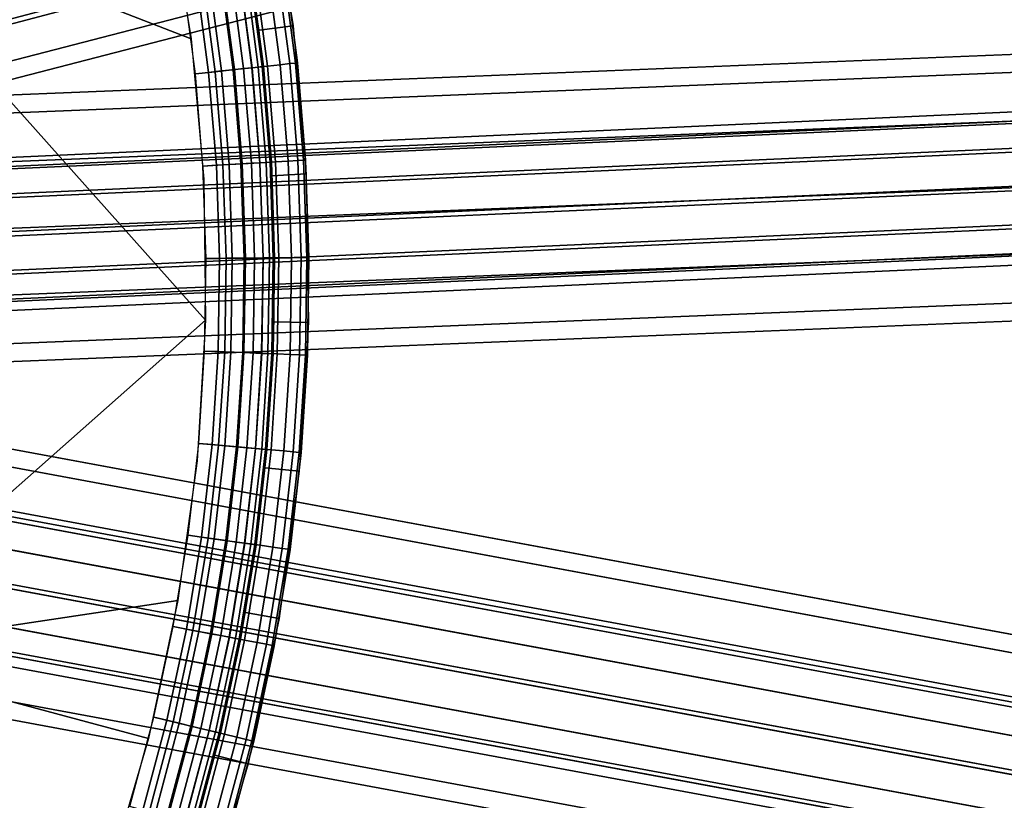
# Model space of a CAD drawing. Extents: x -43.1 to 43.1, y -41.3 to 41.3.
# Tile 429 of 656: x 3.4 to 5.4, y -1.1 to 0.5. Entities that reach past the tile are written whole.
import ezdxf

# ---------------------------------------------------------------- set-up
doc = ezdxf.new("R2010")
doc.units = 0
for name, color, linetype in [('CABLE.1', 18, 'CONTINUOUS'), ('CEILING_SUPPORT', 254, 'CONTINUOUS'), ('METAL_BASE', 254, 'CONTINUOUS')]:
    doc.layers.add(name, color=color, linetype=linetype)

msp = doc.modelspace()

# ---------------------------------------------------------------- linework, layer by layer
at = {"layer": 'CABLE.1'}
for points in [[(3.3868, 0.5608, 45.1237), (3.3985, 0.5134, 45.1876), (5.9352, 1.1824, 45.1695), (5.9192, 1.2287, 45.1057)], [(3.3998, 0.503, 45.2673), (3.3902, 0.5324, 45.3415), (5.9534, 1.2083, 45.3233), (5.9477, 1.1749, 45.2492)], [(3.3985, 0.5134, 45.1876), (3.3998, 0.503, 45.2673), (5.9477, 1.1749, 45.2492), (5.9352, 1.1824, 45.1695)], [(3.3639, 0.2187, 37.0995), (3.3644, 0.2373, 37.0213), (6.018, 0.3573, 37.0032), (6.0203, 0.3388, 37.0814)], [(3.3644, 0.2373, 37.0213), (3.3672, 0.2143, 36.9443), (6.0164, 0.3341, 36.9262), (6.018, 0.3573, 37.0032)], [(3.3659, 0.1636, 37.158), (3.3639, 0.2187, 37.0995), (6.0203, 0.3388, 37.0814), (6.0228, 0.2837, 37.1399)], [(3.3672, 0.2143, 36.9443), (3.3716, 0.156, 36.8891), (6.016, 0.2756, 36.871), (6.0164, 0.3341, 36.9262)], [(3.3698, 0.0867, 37.1811), (3.3659, 0.1636, 37.158), (6.0228, 0.2837, 37.1399), (6.0247, 0.2067, 37.1629)], [(3.3716, 0.156, 36.8891), (3.3763, 0.0779, 36.8705), (6.0168, 0.1973, 36.8525), (6.016, 0.2756, 36.871)], [(3.3745, 0.0086, 37.1625), (3.3698, 0.0867, 37.1811), (6.0247, 0.2067, 37.1629), (6.0255, 0.1284, 37.1444)], [(3.3763, 0.0779, 36.8705), (3.3802, 0.001, 36.8936), (6.0187, 0.1203, 36.8755), (6.0168, 0.1973, 36.8525)], [(3.3788, -0.0498, 37.1074), (3.3745, 0.0086, 37.1625), (6.0255, 0.1284, 37.1444), (6.0251, 0.0699, 37.0892)], [(3.3802, 0.001, 36.8936), (3.3821, -0.0542, 36.9521), (6.0212, 0.0652, 36.934), (6.0187, 0.1203, 36.8755)], [(3.3816, -0.0727, 37.0303), (3.3788, -0.0498, 37.1074), (6.0251, 0.0699, 37.0892), (6.0235, 0.0467, 37.0122)], [(3.3821, -0.0542, 36.9521), (3.3816, -0.0727, 37.0303), (6.0235, 0.0467, 37.0122), (6.0212, 0.0652, 36.934)], [(3.2904, -0.473, 27.9291), (3.2957, -0.4529, 27.8515), (5.8882, -0.9334, 27.8333), (5.886, -0.9541, 27.911)], [(3.2957, -0.4529, 27.8515), (3.2934, -0.4736, 27.7738), (5.8829, -0.9535, 27.7557), (5.8882, -0.9334, 27.8333)], [(3.279, -0.5287, 27.986), (3.2904, -0.473, 27.9291), (5.886, -0.9541, 27.911), (5.8767, -1.0102, 27.9678)], [(3.2934, -0.4736, 27.7738), (3.2841, -0.5297, 27.7169), (5.8715, -1.0092, 27.6989), (5.8829, -0.9535, 27.7557)], [(3.2644, -0.605, 28.0068), (3.279, -0.5287, 27.986), (5.8767, -1.0102, 27.9678), (5.863, -1.0866, 27.9886)], [(3.2841, -0.5297, 27.7169), (3.2704, -0.6061, 27.6961), (5.8569, -1.0855, 27.6781), (5.8715, -1.0092, 27.6989)], [(3.2507, -0.6814, 27.986), (3.2644, -0.605, 28.0068), (5.863, -1.0866, 27.9886), (5.8484, -1.1629, 27.9678)], [(3.2704, -0.6061, 27.6961), (3.2558, -0.6824, 27.7169), (5.8432, -1.1619, 27.6989), (5.8569, -1.0855, 27.6781)], [(3.2414, -0.7375, 27.9291), (3.2507, -0.6814, 27.986), (5.8484, -1.1629, 27.9678), (5.8369, -1.2186, 27.911)], [(3.2558, -0.6824, 27.7169), (3.2444, -0.7381, 27.7738), (5.8339, -1.218, 27.7557), (5.8432, -1.1619, 27.6989)], [(3.2391, -0.7583, 27.8515), (3.2414, -0.7375, 27.9291), (5.8369, -1.2186, 27.911), (5.8316, -1.2388, 27.8333)], [(3.2444, -0.7381, 27.7738), (3.2391, -0.7583, 27.8515), (5.8316, -1.2388, 27.8333), (5.8339, -1.218, 27.7557)]]:
    msp.add_3dface(points, dxfattribs=at)
at = {"layer": 'CEILING_SUPPORT'}
for points in [[(3.0602, 0.7651, 101.9285), (3.6809, 1.0409, 101.9285), (3.7484, 0.763, 101.9285), (3.7949, 0.4807, 101.9285)], [(3.0602, 0.7651, 101.859), (3.6809, 1.0409, 101.859), (3.7484, 0.763, 101.859), (3.7949, 0.4807, 101.859)], [(4.0019, 0.5069, 103.7716), (3.9329, 0.4982, 103.7716), (3.8847, 0.7907, 103.7716), (3.9528, 0.8046, 103.7716)], [(3.0602, 0.7651, 101.9285), (3.8242, -0.0903, 101.9285), (3.0602, -0.7651, 101.9285), (3.0254, 0, 101.9285)], [(3.8242, -0.0903, 101.859), (3.0602, -0.7651, 101.859), (3.0254, 0, 101.859), (3.0602, 0.7651, 101.859)], [(3.7949, 0.4807, 101.9285), (3.8202, 0.1958, 101.9285), (3.8242, -0.0903, 101.9285), (3.0602, 0.7651, 101.9285)], [(3.7949, 0.4807, 101.859), (3.8202, 0.1958, 101.859), (3.8242, -0.0903, 101.859), (3.0602, 0.7651, 101.859)], [(3.9757, 0.4282, 101.9517), (3.9499, 0.4255, 101.9201), (3.9243, 0.6188, 101.9201), (3.9499, 0.6228, 101.9517)], [(3.9949, 0.4303, 101.9878), (3.9757, 0.4282, 101.9517), (3.9499, 0.6228, 101.9517), (3.969, 0.6258, 101.9878)], [(4.0067, 0.4316, 102.0269), (3.9949, 0.4303, 101.9878), (3.969, 0.6258, 101.9878), (3.9807, 0.6277, 102.0269)], [(4.0107, 0.432, 102.0676), (4.0067, 0.4316, 102.0269), (3.9807, 0.6277, 102.0269), (3.9847, 0.6283, 102.0676)], [(4.0107, 0.432, 103.7716), (4.0107, 0.432, 102.0676), (3.9847, 0.6283, 102.0676), (3.9847, 0.6283, 103.7716)], [(3.8437, 0.414, 101.863), (3.8033, 0.4097, 101.859), (3.7786, 0.5958, 101.859), (3.8188, 0.6021, 101.863)], [(3.8302, 0.4126, 101.9312), (3.8033, 0.4097, 101.9285), (3.7786, 0.5958, 101.9285), (3.8054, 0.6, 101.9312)], [(3.8562, 0.4154, 101.9391), (3.8302, 0.4126, 101.9312), (3.8054, 0.6, 101.9312), (3.8311, 0.6041, 101.9391)], [(3.8826, 0.4182, 101.8749), (3.8437, 0.414, 101.863), (3.8188, 0.6021, 101.863), (3.8574, 0.6082, 101.8749)], [(3.8801, 0.4179, 101.952), (3.8562, 0.4154, 101.9391), (3.8311, 0.6041, 101.9391), (3.8549, 0.6078, 101.952)], [(3.901, 0.4202, 101.9693), (3.8801, 0.4179, 101.952), (3.8549, 0.6078, 101.952), (3.8757, 0.6111, 101.9693)], [(3.9185, 0.4221, 101.8941), (3.8826, 0.4182, 101.8749), (3.8574, 0.6082, 101.8749), (3.8931, 0.6138, 101.8941)], [(3.9182, 0.4221, 101.9904), (3.901, 0.4202, 101.9693), (3.8757, 0.6111, 101.9693), (3.8928, 0.6138, 101.9904)], [(3.931, 0.4234, 102.0144), (3.9182, 0.4221, 101.9904), (3.8928, 0.6138, 101.9904), (3.9055, 0.6158, 102.0144)], [(3.9499, 0.4255, 101.9201), (3.9185, 0.4221, 101.8941), (3.8931, 0.6138, 101.8941), (3.9243, 0.6188, 101.9201)], [(3.9389, 0.4243, 102.0405), (3.931, 0.4234, 102.0144), (3.9055, 0.6158, 102.0144), (3.9133, 0.617, 102.0405)], [(3.9416, 0.4246, 102.0676), (3.9389, 0.4243, 102.0405), (3.9133, 0.617, 102.0405), (3.916, 0.6175, 102.0676)], [(3.9416, 0.4246, 103.7716), (3.9416, 0.4246, 102.0676), (3.916, 0.6175, 102.0676), (3.916, 0.6175, 103.7716)], [(3.9329, 0.4982, 103.7716), (4.0019, 0.5069, 103.7716), (4.0286, 0.2064, 103.7716), (3.9592, 0.2029, 103.7716)], [(3.917, 0.2283, 101.9693), (3.8959, 0.2271, 101.952), (3.8801, 0.4179, 101.952), (3.901, 0.4202, 101.9693)], [(3.9345, 0.2293, 101.8941), (3.8985, 0.2272, 101.8749), (3.8826, 0.4182, 101.8749), (3.9185, 0.4221, 101.8941)], [(3.9342, 0.2293, 101.9904), (3.917, 0.2283, 101.9693), (3.901, 0.4202, 101.9693), (3.9182, 0.4221, 101.9904)], [(3.9471, 0.23, 102.0144), (3.9342, 0.2293, 101.9904), (3.9182, 0.4221, 101.9904), (3.931, 0.4234, 102.0144)], [(3.9661, 0.2311, 101.9201), (3.9345, 0.2293, 101.8941), (3.9185, 0.4221, 101.8941), (3.9499, 0.4255, 101.9201)], [(3.955, 0.2305, 102.0405), (3.9471, 0.23, 102.0144), (3.931, 0.4234, 102.0144), (3.9389, 0.4243, 102.0405)], [(3.9576, 0.2306, 102.0676), (3.955, 0.2305, 102.0405), (3.9389, 0.4243, 102.0405), (3.9416, 0.4246, 102.0676)], [(3.9576, 0.2306, 103.7716), (3.9576, 0.2306, 102.0676), (3.9416, 0.4246, 102.0676), (3.9416, 0.4246, 103.7716)], [(3.992, 0.2326, 101.9517), (3.9661, 0.2311, 101.9201), (3.9499, 0.4255, 101.9201), (3.9757, 0.4282, 101.9517)], [(4.0112, 0.2338, 101.9878), (3.992, 0.2326, 101.9517), (3.9757, 0.4282, 101.9517), (3.9949, 0.4303, 101.9878)], [(4.0231, 0.2345, 102.0269), (4.0112, 0.2338, 101.9878), (3.9949, 0.4303, 101.9878), (4.0067, 0.4316, 102.0269)], [(4.0271, 0.2347, 102.0676), (4.0231, 0.2345, 102.0269), (4.0067, 0.4316, 102.0269), (4.0107, 0.432, 102.0676)], [(4.0271, 0.2347, 103.7716), (4.0271, 0.2347, 102.0676), (4.0107, 0.432, 102.0676), (4.0107, 0.432, 103.7716)], [(3.8594, 0.2249, 101.863), (3.8188, 0.2226, 101.859), (3.8033, 0.4097, 101.859), (3.8437, 0.414, 101.863)], [(3.8459, 0.2241, 101.9312), (3.8188, 0.2226, 101.9285), (3.8033, 0.4097, 101.9285), (3.8302, 0.4126, 101.9312)], [(3.8719, 0.2257, 101.9391), (3.8459, 0.2241, 101.9312), (3.8302, 0.4126, 101.9312), (3.8562, 0.4154, 101.9391)], [(3.8985, 0.2272, 101.8749), (3.8594, 0.2249, 101.863), (3.8437, 0.414, 101.863), (3.8826, 0.4182, 101.8749)], [(3.8959, 0.2271, 101.952), (3.8719, 0.2257, 101.9391), (3.8562, 0.4154, 101.9391), (3.8801, 0.4179, 101.952)], [(3.8658, 0.0353, 101.863), (3.8251, 0.0349, 101.859), (3.8188, 0.2226, 101.859), (3.8594, 0.2249, 101.863)], [(3.8522, 0.0352, 101.9312), (3.8251, 0.0349, 101.9285), (3.8188, 0.2226, 101.9285), (3.8459, 0.2241, 101.9312)], [(3.8783, 0.0354, 101.9391), (3.8522, 0.0352, 101.9312), (3.8459, 0.2241, 101.9312), (3.8719, 0.2257, 101.9391)], [(3.9049, 0.0356, 101.8749), (3.8658, 0.0353, 101.863), (3.8594, 0.2249, 101.863), (3.8985, 0.2272, 101.8749)], [(3.9024, 0.0356, 101.952), (3.8783, 0.0354, 101.9391), (3.8719, 0.2257, 101.9391), (3.8959, 0.2271, 101.952)], [(3.9234, 0.0358, 101.9693), (3.9024, 0.0356, 101.952), (3.8959, 0.2271, 101.952), (3.917, 0.2283, 101.9693)], [(3.941, 0.036, 101.8941), (3.9049, 0.0356, 101.8749), (3.8985, 0.2272, 101.8749), (3.9345, 0.2293, 101.8941)], [(3.9407, 0.036, 101.9904), (3.9234, 0.0358, 101.9693), (3.917, 0.2283, 101.9693), (3.9342, 0.2293, 101.9904)], [(3.9536, 0.0361, 102.0144), (3.9407, 0.036, 101.9904), (3.9342, 0.2293, 101.9904), (3.9471, 0.23, 102.0144)], [(3.9726, 0.0363, 101.9201), (3.941, 0.036, 101.8941), (3.9345, 0.2293, 101.8941), (3.9661, 0.2311, 101.9201)], [(3.9615, 0.0362, 102.0405), (3.9536, 0.0361, 102.0144), (3.9471, 0.23, 102.0144), (3.955, 0.2305, 102.0405)], [(3.9642, 0.0362, 102.0676), (3.9615, 0.0362, 102.0405), (3.955, 0.2305, 102.0405), (3.9576, 0.2306, 102.0676)], [(3.9642, 0.0362, 103.7716), (3.9642, 0.0362, 102.0676), (3.9576, 0.2306, 102.0676), (3.9576, 0.2306, 103.7716)], [(3.9986, 0.0365, 101.9517), (3.9726, 0.0363, 101.9201), (3.9661, 0.2311, 101.9201), (3.992, 0.2326, 101.9517)], [(4.0179, 0.0367, 101.9878), (3.9986, 0.0365, 101.9517), (3.992, 0.2326, 101.9517), (4.0112, 0.2338, 101.9878)], [(4.0297, 0.0368, 102.0269), (4.0179, 0.0367, 101.9878), (4.0112, 0.2338, 101.9878), (4.0231, 0.2345, 102.0269)], [(4.0337, 0.0368, 102.0676), (4.0297, 0.0368, 102.0269), (4.0231, 0.2345, 102.0269), (4.0271, 0.2347, 102.0676)], [(4.0337, 0.0368, 103.7716), (4.0337, 0.0368, 102.0676), (4.0271, 0.2347, 102.0676), (4.0271, 0.2347, 103.7716)], [(3.9592, 0.2029, 103.7716), (4.0286, 0.2064, 103.7716), (4.0328, -0.0952, 103.7716), (3.9632, -0.0935, 103.7716)], [(3.8629, -0.1544, 101.863), (3.8222, -0.1528, 101.859), (3.8251, 0.0349, 101.859), (3.8658, 0.0353, 101.863)], [(3.8493, -0.1539, 101.9312), (3.8222, -0.1528, 101.9285), (3.8251, 0.0349, 101.9285), (3.8522, 0.0352, 101.9312)], [(3.8754, -0.1549, 101.9391), (3.8493, -0.1539, 101.9312), (3.8522, 0.0352, 101.9312), (3.8783, 0.0354, 101.9391)], [(3.902, -0.156, 101.8749), (3.8629, -0.1544, 101.863), (3.8658, 0.0353, 101.863), (3.9049, 0.0356, 101.8749)], [(3.8994, -0.1559, 101.952), (3.8754, -0.1549, 101.9391), (3.8783, 0.0354, 101.9391), (3.9024, 0.0356, 101.952)], [(3.9205, -0.1568, 101.9693), (3.8994, -0.1559, 101.952), (3.9024, 0.0356, 101.952), (3.9234, 0.0358, 101.9693)], [(3.938, -0.1575, 101.8941), (3.902, -0.156, 101.8749), (3.9049, 0.0356, 101.8749), (3.941, 0.036, 101.8941)], [(3.9378, -0.1574, 101.9904), (3.9205, -0.1568, 101.9693), (3.9234, 0.0358, 101.9693), (3.9407, 0.036, 101.9904)], [(3.9506, -0.158, 102.0144), (3.9378, -0.1574, 101.9904), (3.9407, 0.036, 101.9904), (3.9536, 0.0361, 102.0144)], [(3.9696, -0.1587, 101.9201), (3.938, -0.1575, 101.8941), (3.941, 0.036, 101.8941), (3.9726, 0.0363, 101.9201)], [(3.9585, -0.1583, 102.0405), (3.9506, -0.158, 102.0144), (3.9536, 0.0361, 102.0144), (3.9615, 0.0362, 102.0405)], [(3.9612, -0.1584, 102.0676), (3.9585, -0.1583, 102.0405), (3.9615, 0.0362, 102.0405), (3.9642, 0.0362, 102.0676)], [(3.9612, -0.1584, 103.7716), (3.9612, -0.1584, 102.0676), (3.9642, 0.0362, 102.0676), (3.9642, 0.0362, 103.7716)], [(3.9955, -0.1598, 101.9517), (3.9696, -0.1587, 101.9201), (3.9726, 0.0363, 101.9201), (3.9986, 0.0365, 101.9517)], [(4.0148, -0.1605, 101.9878), (3.9955, -0.1598, 101.9517), (3.9986, 0.0365, 101.9517), (4.0179, 0.0367, 101.9878)], [(4.0267, -0.161, 102.0269), (4.0148, -0.1605, 101.9878), (4.0179, 0.0367, 101.9878), (4.0297, 0.0368, 102.0269)], [(4.0307, -0.1612, 102.0676), (4.0267, -0.161, 102.0269), (4.0297, 0.0368, 102.0269), (4.0337, 0.0368, 102.0676)], [(4.0307, -0.1612, 103.7716), (4.0307, -0.1612, 102.0676), (4.0337, 0.0368, 102.0676), (4.0337, 0.0368, 103.7716)], [(3.0602, -0.7651, 101.9285), (3.8242, -0.0903, 101.9285), (3.8067, -0.3758, 101.9285), (3.768, -0.6592, 101.9285)], [(3.0602, -0.7651, 101.859), (3.8242, -0.0903, 101.859), (3.8067, -0.3758, 101.859), (3.768, -0.6592, 101.859)], [(3.9632, -0.0935, 103.7716), (4.0328, -0.0952, 103.7716), (4.0144, -0.3963, 103.7716), (3.9452, -0.3895, 103.7716)], [(3.8371, -0.3426, 101.9312), (3.8101, -0.3402, 101.9285), (3.8222, -0.1528, 101.9285), (3.8493, -0.1539, 101.9312)], [(3.8506, -0.3438, 101.863), (3.8101, -0.3402, 101.859), (3.8222, -0.1528, 101.859), (3.8629, -0.1544, 101.863)], [(3.8631, -0.3449, 101.9391), (3.8371, -0.3426, 101.9312), (3.8493, -0.1539, 101.9312), (3.8754, -0.1549, 101.9391)], [(3.8896, -0.3473, 101.8749), (3.8506, -0.3438, 101.863), (3.8629, -0.1544, 101.863), (3.902, -0.156, 101.8749)], [(3.8871, -0.3471, 101.952), (3.8631, -0.3449, 101.9391), (3.8754, -0.1549, 101.9391), (3.8994, -0.1559, 101.952)], [(3.9081, -0.3489, 101.9693), (3.8871, -0.3471, 101.952), (3.8994, -0.1559, 101.952), (3.9205, -0.1568, 101.9693)], [(3.9256, -0.3505, 101.8941), (3.8896, -0.3473, 101.8749), (3.902, -0.156, 101.8749), (3.938, -0.1575, 101.8941)], [(3.9253, -0.3505, 101.9904), (3.9081, -0.3489, 101.9693), (3.9205, -0.1568, 101.9693), (3.9378, -0.1574, 101.9904)], [(3.9381, -0.3516, 102.0144), (3.9253, -0.3505, 101.9904), (3.9378, -0.1574, 101.9904), (3.9506, -0.158, 102.0144)], [(3.957, -0.3533, 101.9201), (3.9256, -0.3505, 101.8941), (3.938, -0.1575, 101.8941), (3.9696, -0.1587, 101.9201)], [(3.946, -0.3523, 102.0405), (3.9381, -0.3516, 102.0144), (3.9506, -0.158, 102.0144), (3.9585, -0.1583, 102.0405)], [(3.9486, -0.3526, 102.0676), (3.946, -0.3523, 102.0405), (3.9585, -0.1583, 102.0405), (3.9612, -0.1584, 102.0676)], [(3.9486, -0.3526, 103.7716), (3.9486, -0.3526, 102.0676), (3.9612, -0.1584, 102.0676), (3.9612, -0.1584, 103.7716)], [(3.9829, -0.3556, 101.9517), (3.957, -0.3533, 101.9201), (3.9696, -0.1587, 101.9201), (3.9955, -0.1598, 101.9517)], [(4.0021, -0.3573, 101.9878), (3.9829, -0.3556, 101.9517), (3.9955, -0.1598, 101.9517), (4.0148, -0.1605, 101.9878)], [(4.0139, -0.3584, 102.0269), (4.0021, -0.3573, 101.9878), (4.0148, -0.1605, 101.9878), (4.0267, -0.161, 102.0269)], [(4.0179, -0.3587, 102.0676), (4.0139, -0.3584, 102.0269), (4.0267, -0.161, 102.0269), (4.0307, -0.1612, 102.0676)], [(4.0179, -0.3587, 103.7716), (4.0179, -0.3587, 102.0676), (4.0307, -0.1612, 102.0676), (4.0307, -0.1612, 103.7716)], [(3.8157, -0.5305, 101.9312), (3.7888, -0.5267, 101.9285), (3.8101, -0.3402, 101.9285), (3.8371, -0.3426, 101.9312)], [(3.8291, -0.5323, 101.863), (3.7888, -0.5267, 101.859), (3.8101, -0.3402, 101.859), (3.8506, -0.3438, 101.863)], [(3.8415, -0.5341, 101.9391), (3.8157, -0.5305, 101.9312), (3.8371, -0.3426, 101.9312), (3.8631, -0.3449, 101.9391)], [(3.8679, -0.5377, 101.8749), (3.8291, -0.5323, 101.863), (3.8506, -0.3438, 101.863), (3.8896, -0.3473, 101.8749)], [(3.8654, -0.5374, 101.952), (3.8415, -0.5341, 101.9391), (3.8631, -0.3449, 101.9391), (3.8871, -0.3471, 101.952)], [(3.8862, -0.5403, 101.9693), (3.8654, -0.5374, 101.952), (3.8871, -0.3471, 101.952), (3.9081, -0.3489, 101.9693)], [(3.9036, -0.5427, 101.8941), (3.8679, -0.5377, 101.8749), (3.8896, -0.3473, 101.8749), (3.9256, -0.3505, 101.8941)], [(3.9034, -0.5427, 101.9904), (3.8862, -0.5403, 101.9693), (3.9081, -0.3489, 101.9693), (3.9253, -0.3505, 101.9904)], [(3.9161, -0.5444, 102.0144), (3.9034, -0.5427, 101.9904), (3.9253, -0.3505, 101.9904), (3.9381, -0.3516, 102.0144)], [(3.9349, -0.547, 101.9201), (3.9036, -0.5427, 101.8941), (3.9256, -0.3505, 101.8941), (3.957, -0.3533, 101.9201)], [(3.9239, -0.5455, 102.0405), (3.9161, -0.5444, 102.0144), (3.9381, -0.3516, 102.0144), (3.946, -0.3523, 102.0405)], [(3.9266, -0.5459, 102.0676), (3.9239, -0.5455, 102.0405), (3.946, -0.3523, 102.0405), (3.9486, -0.3526, 102.0676)], [(3.9266, -0.5459, 103.7716), (3.9266, -0.5459, 102.0676), (3.9486, -0.3526, 102.0676), (3.9486, -0.3526, 103.7716)], [(3.9606, -0.5506, 101.9517), (3.9349, -0.547, 101.9201), (3.957, -0.3533, 101.9201), (3.9829, -0.3556, 101.9517)], [(3.9797, -0.5533, 101.9878), (3.9606, -0.5506, 101.9517), (3.9829, -0.3556, 101.9517), (4.0021, -0.3573, 101.9878)], [(3.9915, -0.5549, 102.0269), (3.9797, -0.5533, 101.9878), (4.0021, -0.3573, 101.9878), (4.0139, -0.3584, 102.0269)], [(3.9955, -0.5555, 102.0676), (3.9915, -0.5549, 102.0269), (4.0139, -0.3584, 102.0269), (4.0179, -0.3587, 102.0676)], [(3.9955, -0.5555, 103.7716), (3.9955, -0.5555, 102.0676), (4.0179, -0.3587, 102.0676), (4.0179, -0.3587, 103.7716)], [(4.0144, -0.3963, 103.7716), (3.9735, -0.6952, 103.7716), (3.905, -0.6832, 103.7716), (3.9452, -0.3895, 103.7716)], [(3.7851, -0.7171, 101.9312), (3.7584, -0.712, 101.9285), (3.7888, -0.5267, 101.9285), (3.8157, -0.5305, 101.9312)], [(3.7984, -0.7196, 101.863), (3.7584, -0.712, 101.859), (3.7888, -0.5267, 101.859), (3.8291, -0.5323, 101.863)], [(3.8107, -0.7219, 101.9391), (3.7851, -0.7171, 101.9312), (3.8157, -0.5305, 101.9312), (3.8415, -0.5341, 101.9391)], [(3.8369, -0.7269, 101.8749), (3.7984, -0.7196, 101.863), (3.8291, -0.5323, 101.863), (3.8679, -0.5377, 101.8749)], [(3.8343, -0.7264, 101.952), (3.8107, -0.7219, 101.9391), (3.8415, -0.5341, 101.9391), (3.8654, -0.5374, 101.952)], [(3.855, -0.7303, 101.9693), (3.8343, -0.7264, 101.952), (3.8654, -0.5374, 101.952), (3.8862, -0.5403, 101.9693)], [(3.8723, -0.7336, 101.8941), (3.8369, -0.7269, 101.8749), (3.8679, -0.5377, 101.8749), (3.9036, -0.5427, 101.8941)], [(3.872, -0.7335, 101.9904), (3.855, -0.7303, 101.9693), (3.8862, -0.5403, 101.9693), (3.9034, -0.5427, 101.9904)], [(3.8847, -0.7359, 102.0144), (3.872, -0.7335, 101.9904), (3.9034, -0.5427, 101.9904), (3.9161, -0.5444, 102.0144)], [(3.9034, -0.7395, 101.9201), (3.8723, -0.7336, 101.8941), (3.9036, -0.5427, 101.8941), (3.9349, -0.547, 101.9201)], [(3.8924, -0.7374, 102.0405), (3.8847, -0.7359, 102.0144), (3.9161, -0.5444, 102.0144), (3.9239, -0.5455, 102.0405)], [(3.8951, -0.7379, 102.0676), (3.8924, -0.7374, 102.0405), (3.9239, -0.5455, 102.0405), (3.9266, -0.5459, 102.0676)], [(3.8951, -0.7379, 103.7716), (3.8951, -0.7379, 102.0676), (3.9266, -0.5459, 102.0676), (3.9266, -0.5459, 103.7716)], [(3.9289, -0.7443, 101.9517), (3.9034, -0.7395, 101.9201), (3.9349, -0.547, 101.9201), (3.9606, -0.5506, 101.9517)], [(3.9478, -0.7479, 101.9878), (3.9289, -0.7443, 101.9517), (3.9606, -0.5506, 101.9517), (3.9797, -0.5533, 101.9878)], [(3.9595, -0.7501, 102.0269), (3.9478, -0.7479, 101.9878), (3.9797, -0.5533, 101.9878), (3.9915, -0.5549, 102.0269)], [(3.9634, -0.7508, 102.0676), (3.9595, -0.7501, 102.0269), (3.9915, -0.5549, 102.0269), (3.9955, -0.5555, 102.0676)], [(3.9634, -0.7508, 103.7716), (3.9634, -0.7508, 102.0676), (3.9955, -0.5555, 102.0676), (3.9955, -0.5555, 103.7716)], [(3.7082, -0.939, 101.9285), (3.0602, -0.7651, 101.9285), (3.768, -0.6592, 101.9285)], [(3.768, -0.6592, 101.859), (3.7082, -0.939, 101.859), (3.0602, -0.7651, 101.859)], [(3.9105, -0.9902, 103.7716), (3.8431, -0.9731, 103.7716), (3.905, -0.6832, 103.7716), (3.9735, -0.6952, 103.7716)], [(3.7453, -0.9019, 101.9312), (3.7189, -0.8956, 101.9285), (3.7584, -0.712, 101.9285), (3.7851, -0.7171, 101.9312)], [(3.7585, -0.9051, 101.863), (3.7189, -0.8956, 101.859), (3.7584, -0.712, 101.859), (3.7984, -0.7196, 101.863)], [(3.7707, -0.908, 101.9391), (3.7453, -0.9019, 101.9312), (3.7851, -0.7171, 101.9312), (3.8107, -0.7219, 101.9391)], [(3.7966, -0.9143, 101.8749), (3.7585, -0.9051, 101.863), (3.7984, -0.7196, 101.863), (3.8369, -0.7269, 101.8749)], [(3.7941, -0.9137, 101.952), (3.7707, -0.908, 101.9391), (3.8107, -0.7219, 101.9391), (3.8343, -0.7264, 101.952)], [(3.8146, -0.9186, 101.9693), (3.7941, -0.9137, 101.952), (3.8343, -0.7264, 101.952), (3.855, -0.7303, 101.9693)], [(3.8316, -0.9227, 101.8941), (3.7966, -0.9143, 101.8749), (3.8369, -0.7269, 101.8749), (3.8723, -0.7336, 101.8941)], [(3.8314, -0.9226, 101.9904), (3.8146, -0.9186, 101.9693), (3.855, -0.7303, 101.9693), (3.872, -0.7335, 101.9904)], [(3.8439, -0.9256, 102.0144), (3.8314, -0.9226, 101.9904), (3.872, -0.7335, 101.9904), (3.8847, -0.7359, 102.0144)], [(3.8624, -0.9301, 101.9201), (3.8316, -0.9227, 101.8941), (3.8723, -0.7336, 101.8941), (3.9034, -0.7395, 101.9201)], [(3.8516, -0.9275, 102.0405), (3.8439, -0.9256, 102.0144), (3.8847, -0.7359, 102.0144), (3.8924, -0.7374, 102.0405)], [(3.8542, -0.9281, 102.0676), (3.8516, -0.9275, 102.0405), (3.8924, -0.7374, 102.0405), (3.8951, -0.7379, 102.0676)], [(3.8542, -0.9281, 103.7716), (3.8542, -0.9281, 102.0676), (3.8951, -0.7379, 102.0676), (3.8951, -0.7379, 103.7716)], [(3.8876, -0.9362, 101.9517), (3.8624, -0.9301, 101.9201), (3.9034, -0.7395, 101.9201), (3.9289, -0.7443, 101.9517)], [(3.9063, -0.9407, 101.9878), (3.8876, -0.9362, 101.9517), (3.9289, -0.7443, 101.9517), (3.9478, -0.7479, 101.9878)], [(3.9179, -0.9435, 102.0269), (3.9063, -0.9407, 101.9878), (3.9478, -0.7479, 101.9878), (3.9595, -0.7501, 102.0269)], [(3.9218, -0.9444, 102.0676), (3.9179, -0.9435, 102.0269), (3.9595, -0.7501, 102.0269), (3.9634, -0.7508, 102.0676)], [(3.9218, -0.9444, 103.7716), (3.9218, -0.9444, 102.0676), (3.9634, -0.7508, 102.0676), (3.9634, -0.7508, 103.7716)], [(3.7082, -0.939, 101.9285), (3.6277, -1.2135, 101.9285), (3.0602, -1.5301, 101.9285), (3.0602, -0.7651, 101.9285)], [(3.0602, -0.7651, 101.859), (3.7082, -0.939, 101.859), (3.6277, -1.2135, 101.859), (3.0602, -1.5301, 101.859)], [(3.6966, -1.0846, 101.9312), (3.6705, -1.077, 101.9285), (3.7189, -0.8956, 101.9285), (3.7453, -0.9019, 101.9312)], [(3.7096, -1.0884, 101.863), (3.6705, -1.077, 101.859), (3.7189, -0.8956, 101.859), (3.7585, -0.9051, 101.863)], [(3.7216, -1.0919, 101.9391), (3.6966, -1.0846, 101.9312), (3.7453, -0.9019, 101.9312), (3.7707, -0.908, 101.9391)], [(3.7471, -1.0994, 101.8749), (3.7096, -1.0884, 101.863), (3.7585, -0.9051, 101.863), (3.7966, -0.9143, 101.8749)], [(3.7447, -1.0987, 101.952), (3.7216, -1.0919, 101.9391), (3.7707, -0.908, 101.9391), (3.7941, -0.9137, 101.952)], [(3.7649, -1.1047, 101.9693), (3.7447, -1.0987, 101.952), (3.7941, -0.9137, 101.952), (3.8146, -0.9186, 101.9693)], [(3.7817, -1.1096, 101.8941), (3.7471, -1.0994, 101.8749), (3.7966, -0.9143, 101.8749), (3.8316, -0.9227, 101.8941)], [(3.7815, -1.1095, 101.9904), (3.7649, -1.1047, 101.9693), (3.8146, -0.9186, 101.9693), (3.8314, -0.9226, 101.9904)], [(3.7938, -1.1131, 102.0144), (3.7815, -1.1095, 101.9904), (3.8314, -0.9226, 101.9904), (3.8439, -0.9256, 102.0144)], [(3.8121, -1.1185, 101.9201), (3.7817, -1.1096, 101.8941), (3.8316, -0.9227, 101.8941), (3.8624, -0.9301, 101.9201)], [(3.8014, -1.1154, 102.0405), (3.7938, -1.1131, 102.0144), (3.8439, -0.9256, 102.0144), (3.8516, -0.9275, 102.0405)], [(3.804, -1.1161, 102.0676), (3.8014, -1.1154, 102.0405), (3.8516, -0.9275, 102.0405), (3.8542, -0.9281, 102.0676)], [(3.804, -1.1161, 103.7716), (3.804, -1.1161, 102.0676), (3.8542, -0.9281, 102.0676), (3.8542, -0.9281, 103.7716)], [(3.837, -1.1258, 101.9517), (3.8121, -1.1185, 101.9201), (3.8624, -0.9301, 101.9201), (3.8876, -0.9362, 101.9517)], [(3.8555, -1.1312, 101.9878), (3.837, -1.1258, 101.9517), (3.8876, -0.9362, 101.9517), (3.9063, -0.9407, 101.9878)], [(3.8669, -1.1346, 102.0269), (3.8555, -1.1312, 101.9878), (3.9063, -0.9407, 101.9878), (3.9179, -0.9435, 102.0269)], [(3.8707, -1.1357, 102.0676), (3.8669, -1.1346, 102.0269), (3.9179, -0.9435, 102.0269), (3.9218, -0.9444, 102.0676)], [(3.8707, -1.1357, 103.7716), (3.8707, -1.1357, 102.0676), (3.9218, -0.9444, 102.0676), (3.9218, -0.9444, 103.7716)], [(3.8256, -1.2796, 103.7716), (3.7596, -1.2576, 103.7716), (3.8431, -0.9731, 103.7716), (3.9105, -0.9902, 103.7716)]]:
    msp.add_3dface(points, dxfattribs=at)
at = {"layer": 'METAL_BASE'}
for points in [[(16.1394, 7.6463, 11.7881), (16.1986, 7.5249, 11.7519), (1.6113, 0.4102, 11.7519), (1.5521, 0.5316, 11.7881)], [(16.1986, 7.5249, 11.2841), (16.1394, 7.6463, 11.2479), (1.5521, 0.5316, 11.2479), (1.6113, 0.4102, 11.2841)], [(16.1986, 7.5249, 11.7519), (16.2419, 7.4361, 11.6531), (1.6546, 0.3214, 11.6531), (1.6113, 0.4102, 11.7519)], [(16.2419, 7.4361, 11.3829), (16.1986, 7.5249, 11.2841), (1.6113, 0.4102, 11.2841), (1.6546, 0.3214, 11.3829)], [(16.2419, 7.4361, 11.6531), (16.2578, 7.4035, 11.518), (1.6705, 0.2888, 11.518), (1.6546, 0.3214, 11.6531)], [(16.2578, 7.4035, 11.518), (16.2419, 7.4361, 11.3829), (1.6546, 0.3214, 11.3829), (1.6705, 0.2888, 11.518)], [(17.2722, 4.5366, 47.518), (17.2813, 4.5016, 47.6531), (1.5684, 0.438, 47.6531), (1.5593, 0.473, 47.518)], [(17.2813, 4.5016, 47.3829), (17.2722, 4.5366, 47.518), (1.5593, 0.473, 47.518), (1.5684, 0.438, 47.3829)], [(17.2813, 4.5016, 47.6531), (17.306, 4.4059, 47.7519), (1.5931, 0.3423, 47.7519), (1.5684, 0.438, 47.6531)], [(17.306, 4.4059, 47.2841), (17.2813, 4.5016, 47.3829), (1.5684, 0.438, 47.3829), (1.5931, 0.3423, 47.2841)], [(17.306, 4.4059, 47.7519), (17.3398, 4.2751, 47.7881), (1.6269, 0.2115, 47.7881), (1.5931, 0.3423, 47.7519)], [(17.3398, 4.2751, 47.2479), (17.306, 4.4059, 47.2841), (1.5931, 0.3423, 47.2841), (1.6269, 0.2115, 47.2479)], [(17.3398, 4.2751, 47.7881), (17.3736, 4.1444, 47.7519), (1.6607, 0.0808, 47.7519), (1.6269, 0.2115, 47.7881)], [(17.3736, 4.1444, 47.2841), (17.3398, 4.2751, 47.2479), (1.6269, 0.2115, 47.2479), (1.6607, 0.0808, 47.2841)], [(17.3736, 4.1444, 47.7519), (17.3984, 4.0487, 47.6531), (1.6855, -0.015, 47.6531), (1.6607, 0.0808, 47.7519)], [(17.3984, 4.0487, 47.3829), (17.3736, 4.1444, 47.2841), (1.6607, 0.0808, 47.2841), (1.6855, -0.015, 47.3829)], [(17.3984, 4.0487, 47.6531), (17.4075, 4.0136, 47.518), (1.6946, -0.05, 47.518), (1.6855, -0.015, 47.6531)], [(17.4075, 4.0136, 47.518), (17.3984, 4.0487, 47.3829), (1.6855, -0.015, 47.3829), (1.6946, -0.05, 47.518)], [(32.8132, 1.555, 39.312), (32.8146, 1.5189, 39.447), (1.6066, 0.2566, 39.447), (1.6052, 0.2927, 39.312)], [(32.8146, 1.5189, 39.1769), (32.8132, 1.555, 39.312), (1.6052, 0.2927, 39.312), (1.6066, 0.2566, 39.1769)], [(32.8146, 1.5189, 39.447), (32.8186, 1.4201, 39.5459), (1.6106, 0.1578, 39.5459), (1.6066, 0.2566, 39.447)], [(32.8186, 1.4201, 39.0781), (32.8146, 1.5189, 39.1769), (1.6066, 0.2566, 39.1769), (1.6106, 0.1578, 39.0781)], [(32.8186, 1.4201, 39.5459), (32.8241, 1.2852, 39.5821), (1.6161, 0.0228, 39.5821), (1.6106, 0.1578, 39.5459)], [(32.8241, 1.2852, 39.0419), (32.8186, 1.4201, 39.0781), (1.6106, 0.1578, 39.0781), (1.6161, 0.0228, 39.0419)], [(32.8241, 1.2852, 39.5821), (32.8295, 1.1502, 39.5459), (1.6216, -0.1121, 39.5459), (1.6161, 0.0228, 39.5821)], [(32.8295, 1.1502, 39.0781), (32.8241, 1.2852, 39.0419), (1.6161, 0.0228, 39.0419), (1.6216, -0.1121, 39.0781)], [(32.8295, 1.1502, 39.5459), (32.8335, 1.0514, 39.447), (1.6255, -0.2109, 39.447), (1.6216, -0.1121, 39.5459)], [(32.8335, 1.0514, 39.1769), (32.8295, 1.1502, 39.0781), (1.6216, -0.1121, 39.0781), (1.6255, -0.2109, 39.1769)], [(32.8335, 1.0514, 39.447), (32.835, 1.0153, 39.312), (1.627, -0.2471, 39.312), (1.6255, -0.2109, 39.447)], [(32.835, 1.0153, 39.312), (32.8335, 1.0514, 39.1769), (1.6255, -0.2109, 39.1769), (1.627, -0.2471, 39.312)], [(41.2556, -7.3621, 30.106), (41.249, -7.3977, 30.241), (1.637, -0.0561, 30.241), (1.6436, -0.0205, 30.106)], [(41.249, -7.3977, 29.9709), (41.2556, -7.3621, 30.106), (1.6436, -0.0205, 30.106), (1.637, -0.0561, 29.9709)], [(41.249, -7.3977, 30.241), (41.231, -7.4949, 30.3399), (1.619, -0.1533, 30.3399), (1.637, -0.0561, 30.241)], [(41.231, -7.4949, 29.872), (41.249, -7.3977, 29.9709), (1.637, -0.0561, 29.9709), (1.619, -0.1533, 29.872)], [(41.231, -7.4949, 30.3399), (41.2064, -7.6277, 30.3761), (1.5943, -0.2861, 30.3761), (1.619, -0.1533, 30.3399)], [(41.2064, -7.6277, 29.8358), (41.231, -7.4949, 29.872), (1.619, -0.1533, 29.872), (1.5943, -0.2861, 29.8358)], [(41.2064, -7.6277, 30.3761), (41.1818, -7.7605, 30.3399), (1.5697, -0.4189, 30.3399), (1.5943, -0.2861, 30.3761)], [(41.1818, -7.7605, 29.872), (41.2064, -7.6277, 29.8358), (1.5943, -0.2861, 29.8358), (1.5697, -0.4189, 29.872)], [(30.5036, -12.1924, 20.312), (30.4899, -12.2259, 20.447), (1.5684, -0.4328, 20.447), (1.582, -0.3993, 20.312)], [(30.4899, -12.2259, 20.1769), (30.5036, -12.1924, 20.312), (1.582, -0.3993, 20.312), (1.5684, -0.4328, 20.1769)], [(41.1818, -7.7605, 30.3399), (41.1638, -7.8577, 30.241), (1.5517, -0.5161, 30.241), (1.5697, -0.4189, 30.3399)], [(41.1638, -7.8577, 29.9709), (41.1818, -7.7605, 29.872), (1.5697, -0.4189, 29.872), (1.5517, -0.5161, 29.9709)], [(30.4899, -12.2259, 20.447), (30.4526, -12.3174, 20.5459), (1.531, -0.5244, 20.5459), (1.5684, -0.4328, 20.447)], [(30.4526, -12.3174, 20.0781), (30.4899, -12.2259, 20.1769), (1.5684, -0.4328, 20.1769), (1.531, -0.5244, 20.0781)], [(41.1638, -7.8577, 30.241), (41.1572, -7.8933, 30.106), (1.5451, -0.5516, 30.106), (1.5517, -0.5161, 30.241)], [(41.1572, -7.8933, 30.106), (41.1638, -7.8577, 29.9709), (1.5517, -0.5161, 29.9709), (1.5451, -0.5516, 30.106)], [(30.4526, -12.3174, 20.5459), (30.4016, -12.4425, 20.5821), (1.48, -0.6494, 20.5821), (1.531, -0.5244, 20.5459)], [(30.4016, -12.4425, 20.0419), (30.4526, -12.3174, 20.0781), (1.531, -0.5244, 20.0781), (1.48, -0.6494, 20.0419)], [(30.4016, -12.4425, 20.5821), (30.3506, -12.5675, 20.5459), (1.4291, -0.7745, 20.5459), (1.48, -0.6494, 20.5821)], [(30.3506, -12.5675, 20.0781), (30.4016, -12.4425, 20.0419), (1.48, -0.6494, 20.0419), (1.4291, -0.7745, 20.0781)], [(30.3506, -12.5675, 20.5459), (30.3133, -12.6591, 20.447), (1.3917, -0.866, 20.447), (1.4291, -0.7745, 20.5459)], [(30.3133, -12.6591, 20.1769), (30.3506, -12.5675, 20.0781), (1.4291, -0.7745, 20.0781), (1.3917, -0.866, 20.1769)], [(14.8427, -9.93, 11.518), (14.8224, -9.96, 11.6531), (1.3672, -0.8844, 11.6531), (1.3875, -0.8544, 11.518)], [(14.8224, -9.96, 11.3829), (14.8427, -9.93, 11.518), (1.3875, -0.8544, 11.518), (1.3672, -0.8844, 11.3829)], [(30.3133, -12.6591, 20.447), (30.2996, -12.6926, 20.312), (1.3781, -0.8995, 20.312), (1.3917, -0.866, 20.447)], [(30.2996, -12.6926, 20.312), (30.3133, -12.6591, 20.1769), (1.3917, -0.866, 20.1769), (1.3781, -0.8995, 20.312)], [(14.8224, -9.96, 11.6531), (14.7671, -10.042, 11.7519), (1.312, -0.9664, 11.7519), (1.3672, -0.8844, 11.6531)], [(14.7671, -10.042, 11.2841), (14.8224, -9.96, 11.3829), (1.3672, -0.8844, 11.3829), (1.312, -0.9664, 11.2841)], [(14.7671, -10.042, 11.7519), (14.6916, -10.154, 11.7881), (1.2364, -1.0783, 11.7881), (1.312, -0.9664, 11.7519)], [(14.6916, -10.154, 11.2479), (14.7671, -10.042, 11.2841), (1.312, -0.9664, 11.2841), (1.2364, -1.0783, 11.2479)]]:
    msp.add_3dface(points, dxfattribs=at)

doc.saveas('drawing.dxf')
